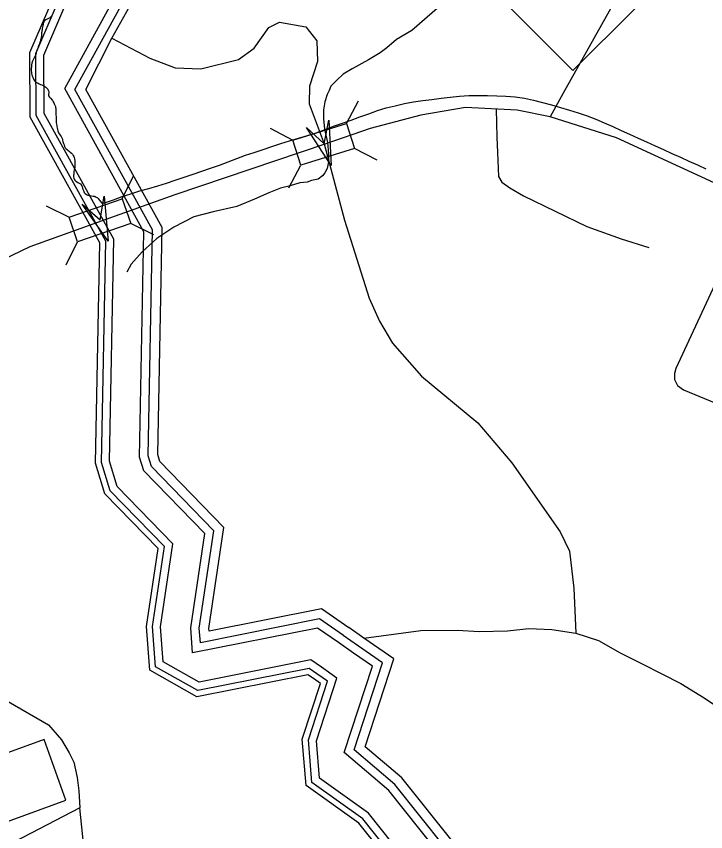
# Model space of a CAD drawing. Extents: x 2206922 to 2357709, y 510027 to 673830.
# Drawn here: x 2290040 to 2291895, y 597776 to 599971 of the extents above; entities that cross this region are included whole.
import ezdxf

# ---------------------------------------------------------------- set-up
doc = ezdxf.new("R2010")
doc.units = 0
for name, color, linetype in [('Exist Boundary Political City Limit New', 7, 'Continuous'), ('Exist Cultural Warehouse Building Footprint', 7, 'Continuous'), ('Exist Hydrographic Buffer Line', 7, 'Continuous'), ('Exist Hydrographic Creek Single Shore', 7, 'Continuous'), ('Exist Hydrographic Misc Water Feature', 7, 'Continuous'), ('Exist Hydrographic River Shore', 7, 'Continuous'), ('Exist Road Non-System Type 51', 7, 'Continuous'), ('Exist Road Primary NC Attributed', 7, 'Continuous'), ('Exist Road Primary NC Shield CELL', 7, 'Continuous'), ('Exist Road Primary NC Structure Standard Bridge CELL', 7, 'Continuous'), ('Exist Road Secondary Structure Standard Bridge Attributed CELL', 7, 'Continuous'), ('Map Preparation Boundary City Limit Buffer Line', 7, 'Continuous')]:
    doc.layers.add(name, color=color, linetype=linetype)

msp = doc.modelspace()

# ---------------------------------------------------------------- linework, layer by layer
at = {"layer": 'Exist Boundary Political City Limit New'}
for points in [[(2290135.5, 599972.2), (2290133.2, 599969), (2290130.5, 599966.5), (2290126.8, 599964.7), (2290123, 599962.9), (2290119.8, 599960.9), (2290116.5, 599958.2), (2290114.2, 599954.9), (2290113, 599951.2), (2290112.2, 599948.4), (2290111.5, 599945.4), (2290110.8, 599941.4), (2290110, 599937.4), (2290109.5, 599934.5), (2290109, 599931.5), (2290109, 599928.6), (2290108.5, 599925.6), (2290108.2, 599922.6), (2290108, 599919.6), (2290107, 599911.6), (2290106.5, 599908.7), (2290105.5, 599905.9), (2290104.2, 599902.1), (2290102.8, 599898.3), (2290101.5, 599894.6), (2290100, 599890.8), (2290099, 599888), (2290098, 599885.2), (2290097, 599882.4), (2290096, 599879.5), (2290095, 599875.7), (2290093.8, 599871.8), (2290092.5, 599868), (2290091, 599864.3), (2290087.5, 599857.1), (2290085.8, 599853.5), (2290084, 599849.9), (2290083, 599847.1), (2290082.2, 599844.2), (2290081.5, 599840.2), (2290081, 599836.2), (2290080.5, 599828.2), (2290080.5, 599824.2), (2290080.8, 599820.2), (2290081.5, 599816.2), (2290082.2, 599813.4), (2290083.2, 599810.4), (2290084.5, 599806.6), (2290085.5, 599803.6), (2290086.8, 599800.9), (2290088.2, 599798.3), (2290090, 599795.9), (2290092.8, 599793.4), (2290096.2, 599791.5), (2290099.2, 599790.3), (2290102, 599789.1), (2290105.8, 599787.4), (2290109.2, 599785.8), (2290112.2, 599784.4), (2290114.8, 599782.9), (2290117.2, 599781.3), (2290119.8, 599779.5), (2290122.8, 599776.9), (2290124.8, 599774.8), (2290126.2, 599772.1), (2290127.5, 599768.2), (2290127.8, 599764.3), (2290127, 599760.2), (2290127.2, 599756.4), (2290129.8, 599753.3), (2290132.5, 599750.5), (2290137.5, 599744), (2290139.5, 599740.6), (2290141, 599737.9), (2290142.2, 599735.3), (2290144, 599731.6), (2290145.5, 599727.9), (2290146.2, 599725.1), (2290146.8, 599722.1), (2290147, 599719.1), (2290147, 599704.1), (2290147.2, 599701), (2290147.2, 599694), (2290147.5, 599691.1), (2290147.8, 599688.1), (2290148, 599684.1), (2290148.5, 599680.1)], [(2290799.5, 599642.9), (2290823.5, 599649.9), (2290847.5, 599657.3), (2290871, 599665.7), (2290894.2, 599674.6), (2290917.8, 599682.9), (2290941.5, 599691.2), (2290965, 599699.6), (2290988.5, 599708.3), (2291012, 599716.7), (2291036, 599723.9), (2291060.2, 599729.8), (2291084.5, 599735.5), (2291109, 599740.3), (2291133.8, 599743.9), (2291158.8, 599746.9), (2291183.5, 599750.1), (2291208.2, 599753), (2291233.2, 599755.4), (2291258.2, 599757.1), (2291283.2, 599757.7), (2291308.2, 599757.4), (2291333.2, 599756.6), (2291358, 599755.5), (2291383, 599753.5), (2291407.8, 599750.1), (2291432.2, 599745.1), (2291456.5, 599738.9), (2291480.5, 599731.9), (2291504.5, 599725.1), (2291528.8, 599718.3), (2291552.5, 599710.9), (2291576.2, 599703), (2291599.8, 599694.1), (2291622.5, 599683.8), (2291645.2, 599673.6), (2291668, 599663.2), (2291690.8, 599652.9), (2291713.5, 599642.6), (2291736.2, 599632.3), (2291759, 599622), (2291781.8, 599611.7), (2291804.5, 599601.4), (2291827.5, 599591.1), (2291850.2, 599580.8), (2291873, 599570.4), (2291895.8, 599560.1)], [(2290148.5, 599680.1), (2290149, 599677.1), (2290149.5, 599674.2), (2290150, 599670.2), (2290150.8, 599666.2), (2290151.8, 599662.3), (2290152.8, 599659.5), (2290154, 599656.8), (2290156.2, 599653.4), (2290158.5, 599650.2), (2290160.8, 599646.8), (2290162.8, 599643.4), (2290164.2, 599639.7), (2290165, 599636.8), (2290165.8, 599633.8), (2290166.5, 599630.9), (2290167.5, 599628), (2290168.8, 599624.2), (2290170, 599620.5), (2290172, 599617), (2290174.5, 599614.1), (2290177.8, 599611.4), (2290180, 599609.5), (2290182.2, 599607.5), (2290185.5, 599604.9), (2290188.5, 599602.3), (2290191.2, 599599.4), (2290193.2, 599596.1), (2290194.8, 599593.3), (2290195.8, 599590.5), (2290197, 599586.6), (2290197.5, 599582.7), (2290198, 599578.8), (2290198, 599569.7), (2290197.8, 599566.7), (2290197.5, 599563.7), (2290197, 599560.7), (2290196.2, 599556.8), (2290195.5, 599552.8), (2290195.2, 599548.8), (2290194.8, 599545.7), (2290194.5, 599542.6), (2290194.2, 599538.6), (2290194.8, 599534.8), (2290195.8, 599532), (2290197.5, 599529.6), (2290200, 599527.4), (2290202.2, 599525.6), (2290205.8, 599523.7), (2290209.5, 599521.9), (2290212.8, 599519.8), (2290215.2, 599516.8), (2290216.8, 599514.1), (2290217.8, 599511.2), (2290218.8, 599508.4), (2290219.8, 599505.5), (2290220.8, 599501.7), (2290222, 599498.9), (2290223.2, 599496.2), (2290226, 599493.3), (2290229.2, 599491.2), (2290233, 599489.6), (2290236, 599488.6), (2290238.8, 599487.9), (2290242.8, 599487.3), (2290246.8, 599486.8), (2290249.8, 599486.1), (2290252.5, 599485.2), (2290255.5, 599484.1), (2290258, 599482.5), (2290261, 599480), (2290263.5, 599476.9), (2290265.5, 599474.5), (2290267.2, 599472.1), (2290269.2, 599468.3), (2290278, 599468.6), (2290301.5, 599476.9), (2290325.2, 599485.2), (2290348.8, 599493.1), (2290372.8, 599500.7), (2290396.8, 599507.4), (2290420.8, 599514.4), (2290444.8, 599521.9), (2290468.2, 599529.8), (2290492, 599537.6), (2290515.8, 599545.6), (2290539.5, 599553.5), (2290563, 599561.7), (2290586.8, 599570.1), (2290610.2, 599578.8), (2290633.5, 599587.6), (2290657, 599596.4), (2290680.8, 599604.1), (2290704.5, 599611.8), (2290728.2, 599619.8), (2290751.8, 599627.8), (2290775.5, 599635.6), (2290799.5, 599642.9)]]:
    msp.add_lwpolyline(points, dxfattribs=at)
at = {"layer": 'Exist Cultural Warehouse Building Footprint'}
for p, q in [((2290115, 598023.9), (2289891.4, 597942.9)), ((2290174, 597861), (2290115, 598023.9)), ((2289950.5, 597780), (2290174, 597861))]:
    msp.add_line(p, q, dxfattribs=at)
at = {"layer": 'Exist Hydrographic Buffer Line'}
for points in [[(2290197.9, 599773.9), (2290411.9, 600163.2), (2290426.2, 600331.1), (2290462.3, 600380), (2290985.3, 600656.3), (2291080.5, 600836.9), (2291095.7, 601048.5), (2290919.5, 601160.7), (2290486.7, 601310.4), (2290279.6, 601499), (2290227.6, 601520.5)], [(2290170.5, 599775.9), (2290387.5, 600170.5), (2290401.9, 600340.3), (2290445.6, 600399.4), (2290966.8, 600674.8), (2291056, 600843.9), (2291069.7, 601035.4), (2290908.5, 601138.1), (2290473.7, 601288.5), (2290266, 601477.6), (2290218, 601497.4)], [(2290849, 598201.4), (2290828.4, 598215.7), (2290528.6, 598156), (2290415.2, 598220.3), (2290407, 598328.1), (2290439.1, 598543.5), (2290293.1, 598693.6), (2290270, 598769.9), (2290281.1, 599365.1), (2290094, 599703.5), (2290093, 599870), (2290152.9, 600010.7)], [(2290861.2, 598218.9), (2290833.2, 598238.4), (2290532.2, 598178.5), (2290435.6, 598233.2), (2290428.4, 598327.4), (2290461.7, 598550.8), (2290312, 598704.8), (2290291.3, 598772.9), (2290302.5, 599370.4), (2290115.2, 599709.1), (2290114.3, 599865.7), (2290170.6, 599997.9)], [(2290907.3, 598285.1), (2290851, 598324.2), (2290514.7, 598257.2), (2290509.6, 598324.4), (2290547.4, 598578.4), (2290383.5, 598746.9), (2290372.2, 598784.1), (2290383.6, 599390.5), (2290170.5, 599775.9)], [(2290920.4, 598304.1), (2290856.2, 598348.7), (2290535.7, 598284.9), (2290532.7, 598323.6), (2290571.9, 598586.3), (2290403.9, 598759), (2290395.4, 598787.3), (2290406.7, 599396.2), (2290197.9, 599773.9)], [(2290961.3, 598275.7), (2290920.3, 598304.1)], [(2291947.2, 596356.2), (2291600, 596469.4), (2291646.1, 596536.2), (2291616.2, 596757.9), (2291526.6, 596920), (2291093, 596887.8), (2290971.3, 597034.1), (2290942.8, 597246.4), (2290895.5, 597288.4), (2291164.1, 597459.1), (2291193.4, 597735), (2291059.2, 597903.3), (2290949.1, 597996.6), (2291025.8, 598231), (2290961.3, 598275.7)], [(2290948.1, 598256.8), (2290907.1, 598285.2)], [(2291932.9, 596336.6), (2291563.5, 596457.1), (2291622, 596541.9), (2291593.9, 596750.5), (2291513.5, 596895.9), (2291082.9, 596863.9), (2290949.3, 597024.5), (2290921.1, 597234.9), (2290857.3, 597291.5), (2291142.4, 597472.6), (2291169.5, 597728), (2291042.6, 597887.1), (2290922.4, 597989), (2290998.5, 598221.8), (2290948.1, 598256.8)], [(2292072.7, 596007.5), (2291883.1, 596268), (2291532.2, 596382.4), (2291473, 596416.3), (2291477.4, 596474.4), (2291537.9, 596562.1), (2291516, 596724.8), (2291467.9, 596811.6), (2291047.4, 596780.4), (2290872.4, 596990.8), (2290845.1, 597194.4), (2290812.2, 597223.6), (2290804.9, 597338.3), (2290818.7, 597362.6), (2291066.3, 597519.8), (2291085.8, 597703.6), (2290987.8, 597826.4), (2290855.9, 597920.6), (2290847.8, 598020.5), (2290903.1, 598189.8), (2290861.2, 598218.9)], [(2292052.4, 595999.3), (2291869.9, 596249.9), (2291523.5, 596362.8), (2291450.7, 596404.6), (2291456.6, 596481.8), (2291515.7, 596567.4), (2291495.4, 596717.9), (2291455.9, 596789.4), (2291038, 596758.3), (2290852.1, 596981.9), (2290825.1, 597183.7), (2290791.5, 597213.5), (2290783.2, 597343.3), (2290802.9, 597377.7), (2291046.2, 597532.3), (2291063.7, 597697.2), (2290973, 597810.8), (2290835.4, 597909), (2290826.2, 598023.1), (2290878, 598181.3), (2290849, 598201.4)]]:
    msp.add_lwpolyline(points, dxfattribs=at)
at = {"layer": 'Exist Hydrographic Creek Single Shore'}
for points in [[(2290297, 599912), (2290399.6, 599857.6), (2290467.5, 599831.9), (2290536.9, 599828.9), (2290638, 599854.6), (2290680.3, 599884.8), (2290719.5, 599940.7), (2290748.2, 599954.3), (2290819.1, 599942.2), (2290849.3, 599904.4), (2290850.8, 599848.6), (2290829.7, 599782.1), (2290828.2, 599735.3), (2290868.5, 599627), (2290923.2, 599422.3), (2290989.6, 599212.4), (2291017.7, 599149.7), (2291052.4, 599090.8), (2291130.9, 599001.7), (2291281.8, 598876.4), (2291373.8, 598769.2), (2291503.6, 598583.4), (2291529, 598531.5), (2291541, 598431.8), (2291545.8, 598310.6)], [(2290975.9, 598296.9), (2291129.2, 598318.1), (2291227.4, 598319), (2291285.6, 598314.8), (2291361.7, 598317), (2291419.3, 598322.8), (2291481.6, 598320.7), (2291545.8, 598310.6), (2291606.5, 598290.4), (2291665.6, 598258), (2291724.6, 598227.7), (2291777.5, 598201.3), (2291828.4, 598174.7), (2291891.5, 598136.5), (2291938.7, 598103.9), (2291976, 598056.9), (2292040.2, 597994.7), (2292087.4, 597952), (2292137.8, 597906.2), (2292166.1, 597856.5), (2292173.7, 597794.8)]]:
    msp.add_lwpolyline(points, dxfattribs=at)
at = {"layer": 'Exist Hydrographic Misc Water Feature'}
msp.add_lwpolyline([(2291180.4, 599997.4), (2291104.5, 599932.6), (2291063.1, 599908.4), (2291037.3, 599885.9), (2291019.7, 599872), (2290987.7, 599853.7), (2290944.2, 599829.4), (2290920.2, 599815.2), (2290902.6, 599798.8), (2290886.8, 599782.9), (2290882.5, 599770.6), (2290876.5, 599760.5), (2290870.8, 599740.7), (2290867.1, 599718.5), (2290867.3, 599694.6), (2290869.6, 599666.7), (2290877.6, 599631), (2290880.2, 599600.6), (2290880.4, 599579.1), (2290876.5, 599561), (2290870.8, 599548.9), (2290864.6, 599540.9), (2290852.7, 599532.6), (2290834.9, 599528.3), (2290822.8, 599524.5), (2290802.9, 599522.2), (2290776.9, 599514), (2290751.2, 599507.7), (2290719.5, 599495.4), (2290681.3, 599478.8), (2290633.3, 599458.5), (2290569.8, 599444.2), (2290517.9, 599431.3), (2290464.4, 599402.9), (2290418.4, 599372.5), (2290378.9, 599336.3), (2290349.3, 599303.8), (2290337.4, 599282)], dxfattribs=at)
at = {"layer": 'Exist Hydrographic River Shore'}
for points in [[(2290297, 599912), (2290434.8, 600156.2), (2290448.9, 600322.6), (2290477.9, 600361.8), (2291002.6, 600639.1), (2291103.4, 600830.4), (2291120, 601060.7), (2290929.7, 601181.9), (2290498.9, 601330.9), (2290292.3, 601519.1), (2290236.5, 601542.1)], [(2290839.8, 598188.1), (2290824.9, 598198.5), (2290525.9, 598139), (2290399.8, 598210.5), (2290390.8, 598328.7), (2290421.9, 598538), (2290278.8, 598685.2), (2290253.8, 598767.7), (2290264.9, 599361), (2290077.9, 599699.3), (2290076.8, 599873.2), (2290141.8, 600026)], [(2290935.1, 598325.2), (2290861.9, 598376.1), (2290559.1, 598315.8), (2290558.6, 598322.7), (2290599.2, 598595.1), (2290426.8, 598772.5), (2290421.2, 598790.9), (2290432.6, 599402.6), (2290227.6, 599773.1), (2290297, 599912)], [(2290975.9, 598296.9), (2290935, 598325.3)], [(2291963.1, 596378.1), (2291640.8, 596483.2), (2291672.9, 596529.7), (2291641, 596766.1), (2291541.1, 596946.9), (2291104.3, 596914.4), (2290995.8, 597044.9), (2290967.1, 597259.3), (2290938.1, 597285), (2291188.4, 597444.1), (2291220.2, 597742.8), (2291077.8, 597921.3), (2290979, 598005), (2291056.2, 598241.2), (2290975.9, 598296.9)], [(2292036.9, 595993.1), (2291860, 596236.1), (2291516.9, 596348), (2291433.9, 596395.6), (2291440.8, 596487.3), (2291498.9, 596571.4), (2291479.8, 596712.8), (2291446.8, 596772.5), (2291030.9, 596741.6), (2290836.7, 596975.1), (2290809.9, 597175.6), (2290775.8, 597205.8), (2290766.8, 597347.1), (2290790.8, 597389.2), (2291030.9, 597541.8), (2291046.9, 597692.3), (2290961.8, 597799), (2290819.9, 597900.2), (2290809.9, 598025), (2290858.9, 598174.9), (2290839.8, 598188.1)]]:
    msp.add_lwpolyline(points, dxfattribs=at)
at = {"layer": 'Exist Road Non-System Type 51'}
for p, q in [((2291830.9, 600336), (2291512.2, 599763.5)), ((2291512.2, 599763.5), (2291477, 599700.2)), ((2291331.9, 599720.6), (2291333.8, 599644.9))]:
    msp.add_line(p, q, dxfattribs=at)
for points in [[(2291333.8, 599644.9), (2291334.8, 599604.4), (2291337.7, 599539), (2291346.4, 599524.5), (2291368.1, 599508.6), (2291405.1, 599487), (2291575.7, 599404.5), (2291668, 599371.5), (2291742.1, 599348.2)], [(2291996.2, 599413), (2291815.1, 599023), (2291811.2, 599009.1), (2291811.5, 598993.1), (2291819.6, 598977.1), (2291835.7, 598965.2), (2291964.2, 598912.4), (2291978.1, 598910.5), (2291986.2, 598912.8), (2291993.9, 598920.8), (2292011.7, 598950.8), (2292121.6, 599179.9), (2292183.7, 599325.5)], [(2289897.3, 598259.4), (2289933.8, 598213.7), (2290018.6, 598126.6), (2290127.3, 598063.7), (2290162.1, 598023), (2290182.4, 597988.2), (2290195.5, 597963.5), (2290204.3, 597922.5), (2290208.6, 597886.5), (2290211.5, 597840.1)], [(2290211.5, 597840.1), (2290057.6, 597760.2), (2289822.5, 597638.2), (2289722.4, 597587.4)], [(2291082.8, 595921.8), (2291021.3, 595981.4), (2290993.7, 596017.7), (2290963.2, 596056.9), (2290947.3, 596101.9), (2290916.8, 596160), (2290879.1, 596212.2), (2290590.2, 596511.4), (2290458.2, 596653.7), (2290407.4, 596730.7), (2290273.9, 596967.4), (2290202.7, 597092.2), (2290149, 597186.6), (2290120, 597247.6), (2290117.1, 597281), (2290120, 597311.5), (2290134.5, 597359.4), (2290170.8, 597445.1), (2290220.2, 597559.8), (2290227.4, 597642.6), (2290222.2, 597736.8), (2290211.5, 597840.1)]]:
    msp.add_lwpolyline(points, dxfattribs=at)
at = {"layer": 'Exist Road Primary NC Attributed'}
for points in [[(2293686.4, 598707.2), (2293131.7, 598961.1), (2292261.1, 599364.6), (2291655.3, 599643.2), (2291477, 599700.2), (2291388.5, 599717.7), (2291249.1, 599724.9), (2291128.7, 599704.6), (2290992.3, 599668.3), (2290873.4, 599627.5)], [(2290873.4, 599627.5), (2290466.9, 599489.7), (2290281.1, 599423.4)], [(2290281.1, 599423.4), (2290076.5, 599350.3), (2290003.9, 599315.4), (2289912.5, 599255.9), (2289803, 599150), (2289571.4, 598974.2)]]:
    msp.add_lwpolyline(points, dxfattribs=at)
at = {"layer": 'Exist Road Primary NC Shield CELL'}
msp.add_lwpolyline([(2291205.2, 600157.5), (2291538.2, 600490.5), (2291871.2, 600157.5), (2291538.2, 599824.5)], close=True, dxfattribs=at)
at = {"layer": 'Exist Road Primary NC Structure Standard Bridge CELL'}
for p, q in [((2290929.2, 599681.9), (2290961.3, 599743)), ((2290723.7, 599669.7), (2290784.7, 599637.5)), ((2290949.6, 599616), (2291010.6, 599583.9)), ((2290773.5, 599509), (2290805.6, 599570.1)), ((2290325.4, 599479.1), (2290355.7, 599541)), ((2290120.4, 599460.7), (2290182.3, 599430.4)), ((2290347.8, 599413.8), (2290409.7, 599383.5)), ((2290174.9, 599301.7), (2290205.2, 599363.6))]:
    msp.add_line(p, q, dxfattribs=at)
for points in [[(2290784.7, 599637.5), (2290929.1, 599682.2), (2290950, 599614.8), (2290805.6, 599570.1)], [(2290182.3, 599430.4), (2290325.3, 599479.4), (2290348.2, 599412.6), (2290205.2, 599363.6)]]:
    msp.add_lwpolyline(points, close=True, dxfattribs=at)
at = {"layer": 'Exist Road Secondary Structure Standard Bridge Attributed CELL'}
for points in [[(2290881, 599690.8), (2290887.4, 599569), (2290821, 599671.3), (2290868.5, 599627)], [(2290276.8, 599486.6), (2290287.1, 599365.1), (2290217.4, 599465.1), (2290266.4, 599422.4)]]:
    msp.add_lwpolyline(points, close=True, dxfattribs=at)
at = {"layer": 'Map Preparation Boundary City Limit Buffer Line'}
for points in [[(2290135.5, 599972.2), (2290133.2, 599969), (2290130.5, 599966.5), (2290126.8, 599964.7), (2290123, 599962.9), (2290119.8, 599960.9), (2290116.5, 599958.2), (2290114.2, 599954.9), (2290113, 599951.2), (2290112.2, 599948.4), (2290111.5, 599945.4), (2290110.8, 599941.4), (2290110, 599937.4), (2290109.5, 599934.5), (2290109, 599931.5), (2290109, 599928.6), (2290108.5, 599925.6), (2290108.2, 599922.6), (2290108, 599919.6), (2290107, 599911.6), (2290106.5, 599908.7), (2290105.5, 599905.9), (2290104.2, 599902.1), (2290102.8, 599898.3), (2290101.5, 599894.6), (2290100, 599890.8), (2290099, 599888), (2290098, 599885.2), (2290097, 599882.4), (2290096, 599879.5), (2290095, 599875.7), (2290093.8, 599871.8), (2290092.5, 599868), (2290091, 599864.3), (2290087.5, 599857.1), (2290085.8, 599853.5), (2290084, 599849.9), (2290083, 599847.1), (2290082.2, 599844.2), (2290081.5, 599840.2), (2290081, 599836.2), (2290080.5, 599828.2), (2290080.5, 599824.2), (2290080.8, 599820.2), (2290081.5, 599816.2), (2290082.2, 599813.4), (2290083.2, 599810.4), (2290084.5, 599806.6), (2290085.5, 599803.6), (2290086.8, 599800.9), (2290088.2, 599798.3), (2290090, 599795.9), (2290092.8, 599793.4), (2290096.2, 599791.5), (2290099.2, 599790.3), (2290102, 599789.1), (2290105.8, 599787.4), (2290109.2, 599785.8), (2290112.2, 599784.4), (2290114.8, 599782.9), (2290117.2, 599781.3), (2290119.8, 599779.5), (2290122.8, 599776.9), (2290124.8, 599774.8), (2290126.2, 599772.1), (2290127.5, 599768.2), (2290127.8, 599764.3), (2290127, 599760.2), (2290127.2, 599756.4), (2290129.8, 599753.3), (2290132.5, 599750.5), (2290137.5, 599744), (2290139.5, 599740.6), (2290141, 599737.9), (2290142.2, 599735.3), (2290144, 599731.6), (2290145.5, 599727.9), (2290146.2, 599725.1), (2290146.8, 599722.1), (2290147, 599719.1), (2290147, 599704.1), (2290147.2, 599701), (2290147.2, 599694), (2290147.5, 599691.1), (2290147.8, 599688.1), (2290148, 599684.1), (2290148.5, 599680.1)], [(2290799.5, 599642.9), (2290823.5, 599649.9), (2290847.5, 599657.3), (2290871, 599665.7), (2290894.2, 599674.6), (2290917.8, 599682.9), (2290941.5, 599691.2), (2290965, 599699.6), (2290988.5, 599708.3), (2291012, 599716.7), (2291036, 599723.9), (2291060.2, 599729.8), (2291084.5, 599735.5), (2291109, 599740.3), (2291133.8, 599743.9), (2291158.8, 599746.9), (2291183.5, 599750.1), (2291208.2, 599753), (2291233.2, 599755.4), (2291258.2, 599757.1), (2291283.2, 599757.7), (2291308.2, 599757.4), (2291333.2, 599756.6), (2291358, 599755.5), (2291383, 599753.5), (2291407.8, 599750.1), (2291432.2, 599745.1), (2291456.5, 599738.9), (2291480.5, 599731.9), (2291504.5, 599725.1), (2291528.8, 599718.3), (2291552.5, 599710.9), (2291576.2, 599703), (2291599.8, 599694.1), (2291622.5, 599683.8), (2291645.2, 599673.6), (2291668, 599663.2), (2291690.8, 599652.9), (2291713.5, 599642.6), (2291736.2, 599632.3), (2291759, 599622), (2291781.8, 599611.7), (2291804.5, 599601.4), (2291827.5, 599591.1), (2291850.2, 599580.8), (2291873, 599570.4), (2291895.8, 599560.1)], [(2290148.5, 599680.1), (2290149, 599677.1), (2290149.5, 599674.2), (2290150, 599670.2), (2290150.8, 599666.2), (2290151.8, 599662.3), (2290152.8, 599659.5), (2290154, 599656.8), (2290156.2, 599653.4), (2290158.5, 599650.2), (2290160.8, 599646.8), (2290162.8, 599643.4), (2290164.2, 599639.7), (2290165, 599636.8), (2290165.8, 599633.8), (2290166.5, 599630.9), (2290167.5, 599628), (2290168.8, 599624.2), (2290170, 599620.5), (2290172, 599617), (2290174.5, 599614.1), (2290177.8, 599611.4), (2290180, 599609.5), (2290182.2, 599607.5), (2290185.5, 599604.9), (2290188.5, 599602.3), (2290191.2, 599599.4), (2290193.2, 599596.1), (2290194.8, 599593.3), (2290195.8, 599590.5), (2290197, 599586.6), (2290197.5, 599582.7), (2290198, 599578.8), (2290198, 599569.7), (2290197.8, 599566.7), (2290197.5, 599563.7), (2290197, 599560.7), (2290196.2, 599556.8), (2290195.5, 599552.8), (2290195.2, 599548.8), (2290194.8, 599545.7), (2290194.5, 599542.6), (2290194.2, 599538.6), (2290194.8, 599534.8), (2290195.8, 599532), (2290197.5, 599529.6), (2290200, 599527.4), (2290202.2, 599525.6), (2290205.8, 599523.7), (2290209.5, 599521.9), (2290212.8, 599519.8), (2290215.2, 599516.8), (2290216.8, 599514.1), (2290217.8, 599511.2), (2290218.8, 599508.4), (2290219.8, 599505.5), (2290220.8, 599501.7), (2290222, 599498.9), (2290223.2, 599496.2), (2290226, 599493.3), (2290229.2, 599491.2), (2290233, 599489.6), (2290236, 599488.6), (2290238.8, 599487.9), (2290242.8, 599487.3), (2290246.8, 599486.8), (2290249.8, 599486.1), (2290252.5, 599485.2), (2290255.5, 599484.1), (2290258, 599482.5), (2290261, 599480), (2290263.5, 599476.9), (2290265.5, 599474.5), (2290267.2, 599472.1), (2290269.2, 599468.3), (2290278, 599468.6), (2290301.5, 599476.9), (2290325.2, 599485.2), (2290348.8, 599493.1), (2290372.8, 599500.7), (2290396.8, 599507.4), (2290420.8, 599514.4), (2290444.8, 599521.9), (2290468.2, 599529.8), (2290492, 599537.6), (2290515.8, 599545.6), (2290539.5, 599553.5), (2290563, 599561.7), (2290586.8, 599570.1), (2290610.2, 599578.8), (2290633.5, 599587.6), (2290657, 599596.4), (2290680.8, 599604.1), (2290704.5, 599611.8), (2290728.2, 599619.8), (2290751.8, 599627.8), (2290775.5, 599635.6), (2290799.5, 599642.9)]]:
    msp.add_lwpolyline(points, dxfattribs=at)

doc.saveas('drawing.dxf')
